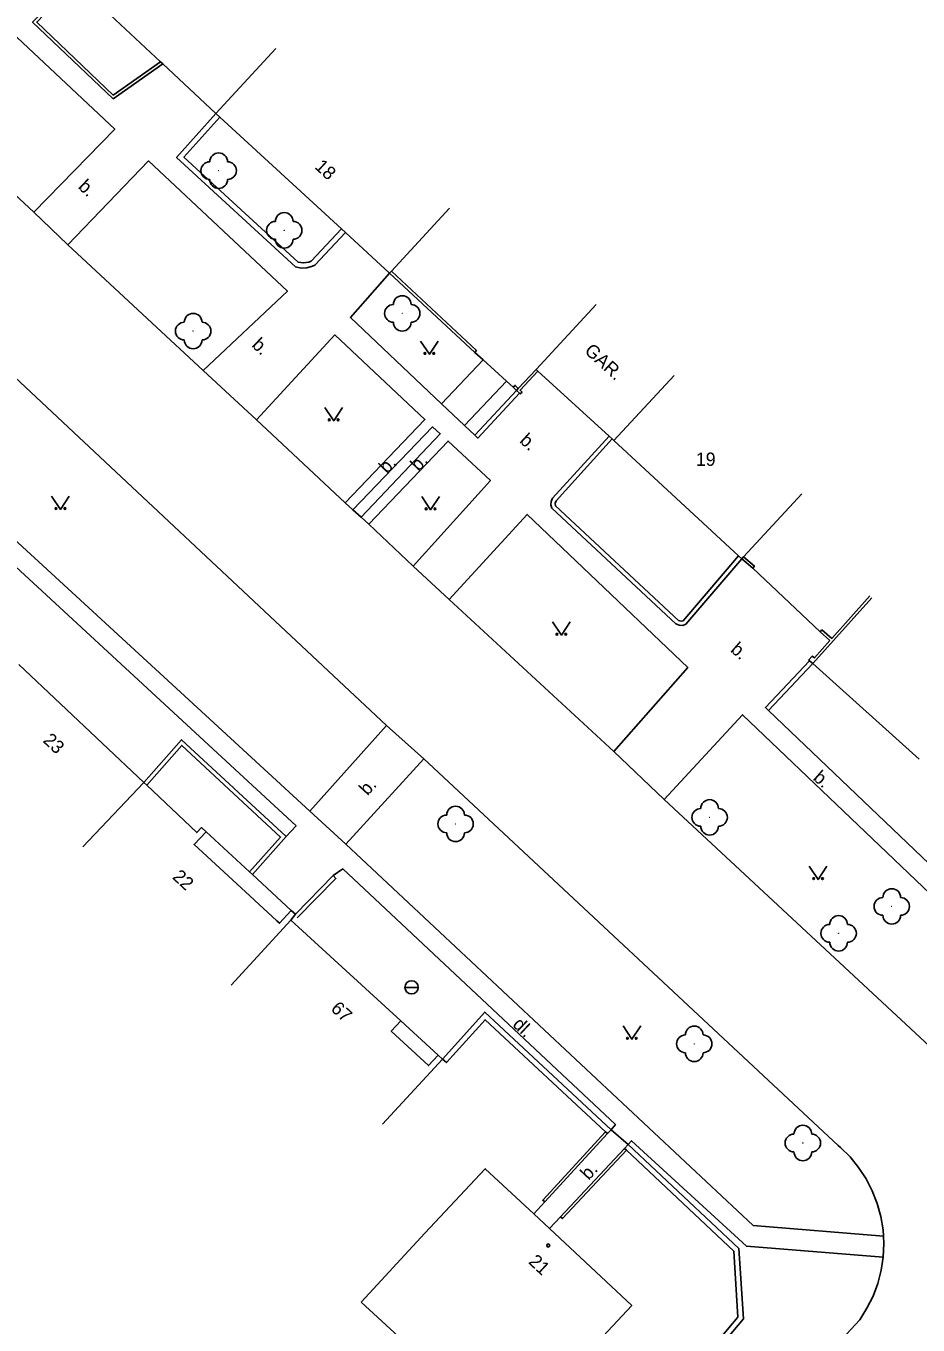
# Model space of a CAD drawing. Extents: x -577457 to -568404, y -1208466 to -1201387.
# Drawn here: x -572948.9 to -572898.6, y -1203358.5 to -1203285.1 of the extents above; entities that cross this region are included whole.
import ezdxf

# ---------------------------------------------------------------- set-up
doc = ezdxf.new("R2010")
doc.units = 0
for name, color, linetype in [('BUDOVY_MĚŘ', 7, 'Continuous'), ('BUDOVY_NEMĚŘ', 7, 'Continuous'), ('POMOC_POPIS', 7, 'Continuous'), ('ROZHRANÍ_PLOCH', 7, 'Continuous'), ('ZELEŇ', 7, 'Continuous'), ('ZN_BUDOV', 7, 'Continuous'), ('ZN_DOPLŇKOVÉ', 7, 'Continuous'), ('ZN_KULTUR', 7, 'Continuous'), ('Č_POPIS_ORIENT', 7, 'Continuous')]:
    doc.layers.add(name, color=color, linetype=linetype)

msp = doc.modelspace()

# ---------------------------------------------------------------- linework, layer by layer
at = {"layer": 'BUDOVY_MĚŘ'}
for points in [[(-572941.31, -1203287.15), (-572946.4, -1203282.38)], [(-572934.81, -1203286.39), (-572938.19, -1203290.07)], [(-572941.19, -1203287.26), (-572941.31, -1203287.15)], [(-572938.19, -1203290.07), (-572941.19, -1203287.26)], [(-572937.97, -1203290.27), (-572938.19, -1203290.07)], [(-572931.1, -1203296.58), (-572937.97, -1203290.27)], [(-572925, -1203295.4), (-572928.28, -1203298.97)], [(-572930.88, -1203296.79), (-572931.1, -1203296.58)], [(-572928.38, -1203299.08), (-572930.88, -1203296.79)], [(-572928.28, -1203298.97), (-572928.38, -1203299.08)], [(-572916.72, -1203300.84), (-572920.12, -1203304.51)], [(-572920.12, -1203304.51), (-572920.01, -1203304.61)], [(-572920.01, -1203304.61), (-572916, -1203308.28)], [(-572912.32, -1203304.86), (-572915.72, -1203308.53)], [(-572916, -1203308.28), (-572915.82, -1203308.44)], [(-572915.82, -1203308.44), (-572915.72, -1203308.53)], [(-572908.69, -1203315.05), (-572915.72, -1203308.53)], [(-572905.11, -1203311.54), (-572908.41, -1203315.1)], [(-572908.51, -1203315.21), (-572908.69, -1203315.05)], [(-572908.41, -1203315.1), (-572908.51, -1203315.21)], [(-572949.31, -1203321.17), (-572942.25, -1203327.85)], [(-572945.69, -1203331.48), (-572942.25, -1203327.85)], [(-572942.09, -1203328), (-572942.25, -1203327.85)], [(-572938.74, -1203330.63), (-572939, -1203330.39), (-572939.27, -1203330.67), (-572942.09, -1203328)], [(-572936.52, -1203334.02), (-572939.42, -1203331.34), (-572938.74, -1203330.63)], [(-572936.29, -1203332.88), (-572938.74, -1203330.63)], [(-572936.13, -1203333.03), (-572936.29, -1203332.88)], [(-572933.93, -1203335.07), (-572936.13, -1203333.03)], [(-572934.74, -1203335.66), (-572934.59, -1203335.79), (-572933.93, -1203335.07)], [(-572933.95, -1203335.61), (-572933.7, -1203335.28)], [(-572933.7, -1203335.28), (-572933.93, -1203335.07)], [(-572937.33, -1203339.29), (-572933.95, -1203335.61)], [(-572927.75, -1203341.3), (-572933.95, -1203335.61)], [(-572927.75, -1203341.3), (-572928.29, -1203341.89), (-572926.18, -1203343.83), (-572925.64, -1203343.24)], [(-572925.64, -1203343.24), (-572927.75, -1203341.3)], [(-572928.78, -1203347.14), (-572925.4, -1203343.46)], [(-572925.4, -1203343.46), (-572925.64, -1203343.24)], [(-572926.39, -1203353.3), (-572922.98, -1203349.65), (-572920.25, -1203352.2)], [(-572920.25, -1203352.2), (-572919.36, -1203353.03)], [(-572919.36, -1203353.03), (-572914.72, -1203357.37), (-572921.74, -1203364.91)]]:
    msp.add_lwpolyline(points, dxfattribs=at)
at = {"layer": 'BUDOVY_NEMĚŘ'}
for points in [[(-572926.39, -1203353.3), (-572929.98, -1203357.18)], [(-572929.98, -1203357.18), (-572926.02, -1203360.84)]]:
    msp.add_lwpolyline(points, dxfattribs=at)
at = {"layer": 'ROZHRANÍ_PLOCH'}
for points in [[(-572996.91, -1203250.52), (-572992.33, -1203245.82), (-572978.62, -1203258.44), (-572957.99, -1203277.72), (-572943.9, -1203290.94), (-572948.47, -1203295.64)], [(-572996.91, -1203250.52), (-572948.47, -1203295.64)], [(-572946.54, -1203297.47), (-572942, -1203292.74), (-572934.15, -1203300.09), (-572938.9, -1203304.58)], [(-572948.47, -1203295.64), (-572946.54, -1203297.47)], [(-572946.54, -1203297.47), (-572938.9, -1203304.58)], [(-572928.38, -1203299.08), (-572930.59, -1203301.58), (-572925.45, -1203306.45)], [(-572951.34, -1203303.27), (-572928.55, -1203324.63)], [(-572930.89, -1203312.04), (-572926.39, -1203307.35), (-572931.48, -1203302.57), (-572935.89, -1203307.37)], [(-572925.45, -1203306.45), (-572923.11, -1203303.98)], [(-572938.9, -1203304.58), (-572935.89, -1203307.37)], [(-572924.15, -1203307.69), (-572921.78, -1203305.18)], [(-572925.45, -1203306.45), (-572924.15, -1203307.69)], [(-572956.92, -1203307.37), (-572948.43, -1203315.15), (-572932.88, -1203329.47)], [(-572935.89, -1203307.37), (-572930.89, -1203312.04)], [(-572934.23, -1203330.9), (-572933.66, -1203330.28), (-572949.23, -1203315.89), (-572957.63, -1203308.09)], [(-572930.45, -1203312.44), (-572925.96, -1203307.76), (-572925.52, -1203308.15), (-572929.99, -1203312.86)], [(-572924.15, -1203307.69), (-572923.58, -1203308.23)], [(-572927.05, -1203315.62), (-572922.69, -1203310.78), (-572925.08, -1203308.56), (-572929.55, -1203313.26)], [(-572930.89, -1203312.04), (-572930.45, -1203312.44)], [(-572930.45, -1203312.44), (-572929.99, -1203312.86)], [(-572915.73, -1203326.1), (-572911.56, -1203321.34), (-572920.62, -1203312.7), (-572925.03, -1203317.5)], [(-572929.99, -1203312.86), (-572929.55, -1203313.26)], [(-572929.55, -1203313.26), (-572927.05, -1203315.62)], [(-572912.88, -1203328.8), (-572896.03, -1203344.49), (-572895.56, -1203344.91), (-572895.05, -1203345.26), (-572894.49, -1203345.55), (-572893.9, -1203345.76), (-572893.29, -1203345.9), (-572892.67, -1203345.96), (-572892.04, -1203345.94), (-572891.42, -1203345.84), (-572890.82, -1203345.66), (-572890.25, -1203345.41), (-572889.71, -1203345.08), (-572889.22, -1203344.69), (-572888.9, -1203344.37), (-572859.95, -1203313.45)], [(-572925.03, -1203317.5), (-572927.05, -1203315.62)], [(-572915.73, -1203326.1), (-572925.03, -1203317.5)], [(-572912.88, -1203328.8), (-572908.47, -1203324.02), (-572895.43, -1203336.46), (-572894.63, -1203335.57), (-572906.99, -1203323.77)], [(-572932.88, -1203329.47), (-572928.55, -1203324.63)], [(-572928.55, -1203324.63), (-572926.45, -1203326.51)], [(-572926.45, -1203326.51), (-572930.85, -1203331.32)], [(-572900.51, -1203353.46), (-572900.53, -1203353.11), (-572900.66, -1203352.35), (-572900.86, -1203351.61), (-572901.14, -1203350.9), (-572901.49, -1203350.22), (-572901.91, -1203349.58), (-572902.39, -1203348.99), (-572902.94, -1203348.45), (-572903.06, -1203348.34), (-572926.45, -1203326.51)], [(-572912.88, -1203328.8), (-572915.73, -1203326.1)], [(-572932.88, -1203329.47), (-572930.85, -1203331.32)], [(-572900.51, -1203353.46), (-572907.87, -1203352.85), (-572930.85, -1203331.32)], [(-572931.57, -1203333.1), (-572931.02, -1203332.72), (-572915.64, -1203347.16), (-572915.88, -1203347.45)], [(-572915.88, -1203347.45), (-572914.91, -1203348.29)], [(-572914.91, -1203348.29), (-572914.73, -1203348.07), (-572908.24, -1203354.03), (-572900.52, -1203354.64)], [(-572920.25, -1203352.2), (-572919.63, -1203351.53)], [(-572919.36, -1203353.03), (-572918.74, -1203352.37)], [(-572900.52, -1203354.64), (-572900.49, -1203353.87), (-572900.51, -1203353.46)], [(-572914.34, -1203371.65), (-572901.85, -1203358.18), (-572901.44, -1203357.53), (-572901.1, -1203356.85), (-572900.83, -1203356.13), (-572900.64, -1203355.39), (-572900.52, -1203354.64)]]:
    msp.add_lwpolyline(points, dxfattribs=at)
at = {"layer": 'ZELEŇ'}
for centre in [(-572938.03, -1203293.29), (-572934.33, -1203296.66), (-572927.67, -1203301.35), (-572939.47, -1203302.35), (-572924.66, -1203330.18), (-572910.32, -1203329.81), (-572900.04, -1203334.84), (-572903.04, -1203336.36), (-572911.19, -1203342.6), (-572905.06, -1203348.2)]:
    msp.add_circle(centre, 0.0005, dxfattribs=at)
for centre, start, end in [((-572938.53, -1203293.29), 89.99999, 269.99999), ((-572938.03, -1203292.79), 0, 179.99999), ((-572937.53, -1203293.29), 270, 89.99999), ((-572938.03, -1203293.79), 179.99999, 359.99999), ((-572934.33, -1203296.16), 0, 179.99999), ((-572934.83, -1203296.66), 89.99999, 269.99999), ((-572933.83, -1203296.66), 270, 89.99999), ((-572934.33, -1203297.16), 179.99999, 359.99999), ((-572928.17, -1203301.35), 89.99999, 269.99999), ((-572927.67, -1203300.85), 0, 179.99999), ((-572927.17, -1203301.35), 270, 89.99999), ((-572939.47, -1203301.85), 0, 179.99999), ((-572939.97, -1203302.35), 89.99999, 269.99999), ((-572938.97, -1203302.35), 270, 89.99999), ((-572927.67, -1203301.85), 179.99999, 359.99999), ((-572939.47, -1203302.85), 179.99999, 359.99999), ((-572910.32, -1203329.31), 0, 179.99999), ((-572925.16, -1203330.18), 89.99999, 269.99999), ((-572924.66, -1203329.68), 0, 179.99999), ((-572924.16, -1203330.18), 270, 89.99999), ((-572910.82, -1203329.81), 89.99999, 269.99999), ((-572909.82, -1203329.81), 270, 89.99999), ((-572910.32, -1203330.31), 179.99999, 359.99999), ((-572924.66, -1203330.68), 179.99999, 359.99999), ((-572900.04, -1203334.34), 0, 179.99999), ((-572900.54, -1203334.84), 89.99999, 269.99999), ((-572899.54, -1203334.84), 270, 89.99999), ((-572903.04, -1203335.86), 0, 179.99999), ((-572900.04, -1203335.34), 179.99999, 359.99999), ((-572903.54, -1203336.36), 89.99999, 269.99999), ((-572902.54, -1203336.36), 270, 89.99999), ((-572903.04, -1203336.86), 179.99999, 359.99999), ((-572911.69, -1203342.6), 89.99999, 269.99999), ((-572911.19, -1203342.1), 0, 179.99999), ((-572910.69, -1203342.6), 270, 89.99999), ((-572911.19, -1203343.1), 179.99999, 359.99999), ((-572905.06, -1203347.7), 0, 179.99999), ((-572905.56, -1203348.2), 89.99999, 269.99999), ((-572904.56, -1203348.2), 270, 89.99999), ((-572905.06, -1203348.7), 179.99999, 359.99999)]:
    msp.add_arc(centre, 0.5, start, end, dxfattribs=at)
at = {"layer": 'ZN_BUDOV'}
msp.add_circle((-572919.43, -1203353.99), 0.0875, dxfattribs=at)
at = {"layer": 'ZN_DOPLŇKOVÉ'}
msp.add_line((-572927.515, -1203339.41), (-572926.765, -1203339.41), dxfattribs=at)
for points in [[(-572946.74, -1203283.02), (-572948.53, -1203284.9), (-572943.99, -1203289.23), (-572941.19, -1203287.26)], [(-572941.31, -1203287.15), (-572943.98, -1203289.02), (-572948.3, -1203284.9), (-572946.62, -1203283.13), (-572946.74, -1203283.02)], [(-572938.19, -1203290.07), (-572940.41, -1203292.54), (-572933.69, -1203298.72), (-572933.38, -1203298.79), (-572933.05, -1203298.78), (-572932.74, -1203298.69), (-572932.61, -1203298.63), (-572930.88, -1203296.79)], [(-572937.97, -1203290.27), (-572939.99, -1203292.52), (-572933.54, -1203298.46), (-572933.24, -1203298.5), (-572932.95, -1203298.45), (-572932.81, -1203298.4), (-572931.1, -1203296.58)], [(-572928.38, -1203299.08), (-572923.58, -1203303.55)], [(-572928.28, -1203298.97), (-572923.48, -1203303.44), (-572923.58, -1203303.55)], [(-572923.58, -1203303.55), (-572923.11, -1203303.98)], [(-572923.11, -1203303.98), (-572921.78, -1203305.18)], [(-572920.12, -1203304.51), (-572921.13, -1203305.59)], [(-572921.05, -1203305.86), (-572921.01, -1203305.9), (-572920.91, -1203305.79), (-572921.02, -1203305.69), (-572920.01, -1203304.61)], [(-572921.78, -1203305.18), (-572921.4, -1203305.52)], [(-572921.13, -1203305.59), (-572921.29, -1203305.42), (-572921.4, -1203305.52)], [(-572921.23, -1203305.7), (-572923.58, -1203308.23)], [(-572923.58, -1203308.23), (-572923.4, -1203308.39), (-572921.05, -1203305.86)], [(-572921.23, -1203305.7), (-572921.4, -1203305.52)], [(-572921.13, -1203305.59), (-572921.23, -1203305.7)], [(-572921.23, -1203305.7), (-572921.05, -1203305.86)], [(-572908.51, -1203315.21), (-572911.66, -1203318.9), (-572911.83, -1203318.97), (-572912.04, -1203318.96), (-572912.22, -1203318.88), (-572919.22, -1203312.35), (-572919.28, -1203312.17), (-572919.27, -1203311.97), (-572919.18, -1203311.79), (-572916, -1203308.28)], [(-572908.69, -1203315.05), (-572911.81, -1203318.71), (-572911.93, -1203318.73), (-572912.07, -1203318.69), (-572919.02, -1203312.21), (-572919.04, -1203312.07), (-572918.99, -1203311.94), (-572915.82, -1203308.44)], [(-572907.89, -1203315.73), (-572908.51, -1203315.21)], [(-572908.41, -1203315.1), (-572907.79, -1203315.62), (-572907.89, -1203315.73)], [(-572907.89, -1203315.73), (-572904.08, -1203319.34)], [(-572901.16, -1203317.41), (-572904.5, -1203321.13)], [(-572901.27, -1203317.31), (-572903.43, -1203319.71), (-572903.98, -1203319.23), (-572904.08, -1203319.34)], [(-572904.08, -1203319.34), (-572903.53, -1203319.83)], [(-572903.53, -1203319.83), (-572904.41, -1203320.81), (-572904.53, -1203320.7), (-572904.73, -1203320.92), (-572904.68, -1203320.97)], [(-572906.99, -1203323.77), (-572907.17, -1203323.61), (-572904.68, -1203320.97)], [(-572904.5, -1203321.13), (-572906.99, -1203323.77)], [(-572904.68, -1203320.97), (-572904.5, -1203321.13)], [(-572898.49, -1203326.53), (-572904.5, -1203321.13)], [(-572942.25, -1203327.85), (-572940.13, -1203325.43), (-572934.23, -1203330.9)], [(-572942.09, -1203328), (-572940.11, -1203325.75), (-572934.54, -1203330.92), (-572936.29, -1203332.88)], [(-572934.23, -1203330.9), (-572936.13, -1203333.03)], [(-572933.7, -1203335.28), (-572931.57, -1203333.1)], [(-572931.57, -1203333.1), (-572931.41, -1203333.26), (-572933.6, -1203335.49)], [(-572934.74, -1203335.66), (-572936.52, -1203334.02)], [(-572915.88, -1203347.45), (-572923.01, -1203340.81), (-572925.4, -1203343.46)], [(-572925.4, -1203343.46), (-572925.18, -1203343.66), (-572922.99, -1203341.24), (-572916.19, -1203347.57)], [(-572916.19, -1203347.57), (-572919.74, -1203351.43), (-572919.63, -1203351.53)], [(-572919.63, -1203351.53), (-572916.08, -1203347.67)], [(-572916.19, -1203347.57), (-572916.08, -1203347.67)], [(-572916.08, -1203347.67), (-572915.88, -1203347.45)], [(-572918.74, -1203352.37), (-572915.12, -1203348.51)], [(-572915.01, -1203348.61), (-572918.63, -1203352.47), (-572918.74, -1203352.37)], [(-572915.01, -1203348.61), (-572908.96, -1203354.3), (-572908.72, -1203358.03), (-572917.59, -1203368.58), (-572917.36, -1203368.77)], [(-572917.36, -1203368.77), (-572908.41, -1203358.13), (-572908.67, -1203354.16), (-572914.91, -1203348.29)], [(-572914.91, -1203348.29), (-572915.12, -1203348.51)], [(-572915.12, -1203348.51), (-572915.01, -1203348.61)]]:
    msp.add_lwpolyline(points, dxfattribs=at)
msp.add_circle((-572927.14, -1203339.41), 0.375, dxfattribs=at)
at = {"layer": 'ZN_KULTUR'}
for points in [[(-572926.64, -1203302.91), (-572926.14, -1203303.66), (-572925.64, -1203302.91)], [(-572932.04, -1203306.66), (-572931.54, -1203307.41), (-572931.04, -1203306.66)], [(-572947.46, -1203311.67), (-572946.96, -1203312.42), (-572946.46, -1203311.67)], [(-572926.57, -1203311.69), (-572926.07, -1203312.44), (-572925.57, -1203311.69)], [(-572919.19, -1203318.77), (-572918.69, -1203319.52), (-572918.19, -1203318.77)], [(-572904.7, -1203332.57), (-572904.2, -1203333.32), (-572903.7, -1203332.57)], [(-572915.21, -1203341.59), (-572914.71, -1203342.34), (-572914.21, -1203341.59)]]:
    msp.add_lwpolyline(points, dxfattribs=at)
for centre in [(-572926.39, -1203303.61), (-572925.89, -1203303.61), (-572931.79, -1203307.36), (-572931.29, -1203307.36), (-572947.21, -1203312.37), (-572946.71, -1203312.37), (-572926.32, -1203312.39), (-572925.82, -1203312.39), (-572918.94, -1203319.47), (-572918.44, -1203319.47), (-572904.45, -1203333.27), (-572903.95, -1203333.27), (-572914.96, -1203342.29), (-572914.46, -1203342.29)]:
    msp.add_circle(centre, 0.05, dxfattribs=at)

# ---------------------------------------------------------------- texts
at = {"layer": 'POMOC_POPIS'}
for s, rotation, p in [(' b.', 316.51999, (-572946.21, -1203294.06)), (' b.', 316.51999, (-572936.41, -1203303)), (' GAR.', 317.58002, (-572917.64, -1203303.34)), (' b.', 317.58002, (-572921.3, -1203308.41)), (' b.', 46.19002, (-572928.72, -1203310.64)), (' b.', 46.19002, (-572926.94, -1203310.51)), (' b.', 319.06003, (-572909.4, -1203320.23)), (' b.', 319.06003, (-572904.74, -1203327.47)), ('b.', 47.55, (-572929.63, -1203328.62)), (' dl.', 316.81002, (-572921.69, -1203341.38)), (' b.', 46.81002, (-572917.34, -1203350.54))]:
    msp.add_text(s, height=0.75, rotation=rotation, dxfattribs=at).set_placement(p)
at = {"layer": 'Č_POPIS_ORIENT'}
for s, rotation, p in [('18', 317.43002, (-572932.66, -1203293.12)), ('23', 316.57998, (-572947.99, -1203325.52)), ('22', 317.30002, (-572940.69, -1203333.23)), ('67', 317.43999, (-572931.75, -1203340.68)), ('21', 316.94003, (-572920.59, -1203354.96))]:
    msp.add_text(s, height=0.75, rotation=rotation, dxfattribs=at).set_placement(p)
msp.add_text('19', height=0.75, dxfattribs=at).set_placement((-572911.1, -1203309.96))

doc.saveas('drawing.dxf')
